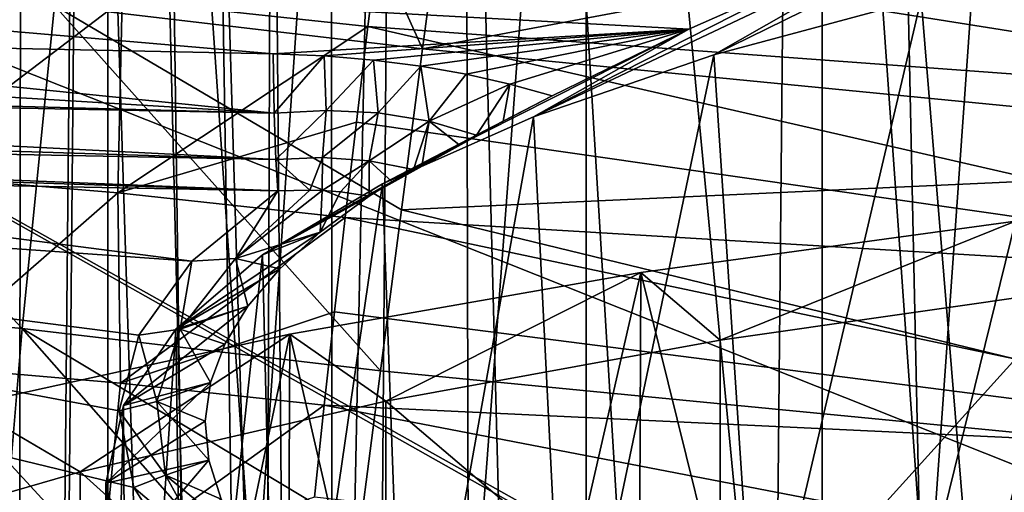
# Model space of a CAD drawing. Header units: metres. Extents: x -24 to 24, y -69 to 184.
# Tile 478 of 656: x -7.75 to -4.86, y 132 to 133.39. Entities that reach past the tile are written whole.
import ezdxf

# ---------------------------------------------------------------- set-up
doc = ezdxf.new("R2010")
doc.units = ezdxf.units.M
for name, color, linetype in [('2941', 7, 'CONTINUOUS'), ('367', 7, 'CONTINUOUS'), ('369', 7, 'CONTINUOUS'), ('373', 7, 'CONTINUOUS'), ('382', 7, 'CONTINUOUS'), ('383', 7, 'CONTINUOUS'), ('3964', 2, 'CONTINUOUS'), ('3967', 7, 'CONTINUOUS'), ('420', 2, 'CONTINUOUS'), ('423', 3, 'CONTINUOUS'), ('424', 3, 'CONTINUOUS'), ('434', 7, 'CONTINUOUS'), ('463', 7, 'CONTINUOUS'), ('464', 7, 'CONTINUOUS'), ('468', 7, 'CONTINUOUS'), ('499', 7, 'CONTINUOUS'), ('539', 7, 'CONTINUOUS'), ('548', 7, 'CONTINUOUS'), ('549', 7, 'CONTINUOUS'), ('554', 2, 'CONTINUOUS'), ('563', 2, 'CONTINUOUS')]:
    doc.layers.add(name, color=color, linetype=linetype)

msp = doc.modelspace()

# ---------------------------------------------------------------- linework, layer by layer
at = {"layer": '2941'}
for points in [[(-4.642662, 132.600054, 230.562168), (-5.695939, 132.449785, 230.001353), (-5.695871, 131.435574, 230.273155)], [(-4.642662, 132.600054, 230.562168), (-5.695871, 131.435574, 230.273155), (-4.642591, 131.585841, 230.83396)], [(-5.695939, 132.449785, 230.001353), (-6.677588, 132.269938, 229.330155), (-5.695871, 131.435574, 230.273155)], [(-6.677588, 132.269938, 229.330155), (-7.57528, 132.062771, 228.556998), (-6.677636, 131.255706, 229.601879)], [(-6.677588, 132.269938, 229.330155), (-6.677636, 131.255706, 229.601879), (-5.695871, 131.435574, 230.273155)], [(-7.57528, 132.062771, 228.556998), (-8.377706, 131.830892, 227.691616), (-7.575353, 131.04853, 228.828687)], [(-7.57528, 132.062771, 228.556998), (-7.575353, 131.04853, 228.828687), (-6.677636, 131.255706, 229.601879)]]:
    msp.add_3dface(points, dxfattribs=at)
at = {"layer": '367'}
for points in [[(-7.493662, 145.2, -23.063121), (-9.530857, -68.3, -22.298548), (-9.530857, 145.2, -22.298548)], [(-7.493662, -68.3, -23.063121), (-9.530857, -68.3, -22.298548), (-7.493662, 145.2, -23.063121)], [(-5.396133, 145.2, -23.642002), (-7.493662, -68.3, -23.063121), (-7.493662, 145.2, -23.063121)], [(-5.396133, -68.3, -23.642002), (-7.493662, -68.3, -23.063121), (-5.396133, 145.2, -23.642002)], [(-5.396133, -68.3, -23.642002), (-3.255157, 145.2, -24.030532), (-3.445987, 52.476436, -24.00391)], [(-3.255157, 145.2, -24.030532), (-5.396133, -68.3, -23.642002), (-5.396133, 145.2, -23.642002)]]:
    msp.add_3dface(points, dxfattribs=at)
at = {"layer": '369'}
for points in [[(-7.493662, 145.2, 23.063121), (-9.530857, 145.2, 22.298548), (-8.498681, 125.279157, 22.712)], [(-6.892024, 125.285104, 23.25), (-7.493662, 145.2, 23.063121), (-8.498681, 125.279157, 22.712)], [(-5.396133, 145.2, 23.642002), (-7.493662, 145.2, 23.063121), (-6.892024, 125.285104, 23.25)], [(-4.96888, 125.287837, 23.735474), (-5.396133, 145.2, 23.642002), (-6.892024, 125.285104, 23.25)], [(-3.255157, 145.2, 24.030532), (-5.396133, 145.2, 23.642002), (-4.96888, 125.287837, 23.735474)], [(-2.998952, 125.286926, 24.063848), (-3.255157, 145.2, 24.030532), (-4.96888, 125.287837, 23.735474)]]:
    msp.add_3dface(points, dxfattribs=at)
at = {"layer": '373'}
for points in [[(0, 146.423799, 240.142002), (-6.403596, 117.199254, 32.493216), (-6.468189, 146.382367, 240.147825)], [(-5.725305, 117.232454, 32.670329), (-6.403596, 117.199254, 32.493216), (0, 146.423799, 240.142002)], [(-5.042963, 117.261956, 32.827448), (-5.725305, 117.232454, 32.670329), (0, 146.423799, 240.142002)], [(-4.357656, 117.287707, 32.964383), (-5.042963, 117.261956, 32.827448), (0, 146.423799, 240.142002)], [(-6.972144, 146.373688, 240.134742), (-7.076779, 117.162421, 32.296347), (-7.475167, 146.360603, 240.093864)], [(-6.468189, 146.382367, 240.147825), (-7.076779, 117.162421, 32.296347), (-6.972144, 146.373688, 240.134742)], [(-6.403596, 117.199254, 32.493216), (-7.076779, 117.162421, 32.296347), (-6.468189, 146.382367, 240.147825)], [(-7.743788, 117.122034, 32.080014), (-8.403449, 117.078191, 31.844602), (-7.97523, 146.343176, 240.025384)], [(-7.475167, 146.360603, 240.093864), (-7.743788, 117.122034, 32.080014), (-7.97523, 146.343176, 240.025384)], [(-7.076779, 117.162421, 32.296347), (-7.743788, 117.122034, 32.080014), (-7.475167, 146.360603, 240.093864)]]:
    msp.add_3dface(points, dxfattribs=at)
at = {"layer": '382'}
for points in [[(-6.569456, 133.304808, 242.93822), (-7.001668, 134.258499, 242.845848), (-7.650914, 133.431966, 242.859214)], [(-6.444181, 134.246913, 242.86318), (-7.001668, 134.258499, 242.845848), (-6.569456, 133.304808, 242.93822)], [(-7.745762, 132.48309, 242.822613), (-8.723861, 133.532, 242.662685), (-8.790147, 132.580505, 242.631557)], [(-7.650914, 133.431966, 242.859214), (-8.723861, 133.532, 242.662685), (-7.745762, 132.48309, 242.822613)], [(-6.693074, 132.359328, 242.899594), (-7.650914, 133.431966, 242.859214), (-7.745762, 132.48309, 242.822613)], [(-6.631598, 132.83153, 242.933136), (-7.650914, 133.431966, 242.859214), (-6.693074, 132.359328, 242.899594)], [(-6.569456, 133.304808, 242.93822), (-7.650914, 133.431966, 242.859214), (-6.631598, 132.83153, 242.933136)], [(-7.745762, 132.48309, 242.822613), (-8.790147, 132.580505, 242.631557), (-7.825253, 131.543843, 242.673628)], [(-6.81315, 131.424865, 242.74772), (-7.745762, 132.48309, 242.822613), (-7.825253, 131.543843, 242.673628)], [(-6.753663, 131.889883, 242.837716), (-7.745762, 132.48309, 242.822613), (-6.81315, 131.424865, 242.74772)], [(-6.693074, 132.359328, 242.899594), (-7.745762, 132.48309, 242.822613), (-6.753663, 131.889883, 242.837716)]]:
    msp.add_3dface(points, dxfattribs=at)
at = {"layer": '383'}
for points in [[(-3.229274, 133.930882, 242.907595), (-6.444181, 134.246913, 242.86318), (-6.569456, 133.304808, 242.93822)], [(-3.229274, 133.930882, 242.907595), (-6.569456, 133.304808, 242.93822), (-3.291834, 132.984404, 242.983465)], [(-6.569456, 133.304808, 242.93822), (-6.631598, 132.83153, 242.933136), (-3.291834, 132.984404, 242.983465)], [(-3.291834, 132.984404, 242.983465), (-6.631598, 132.83153, 242.933136), (-3.353515, 132.035568, 242.946177)], [(-6.631598, 132.83153, 242.933136), (-6.693074, 132.359328, 242.899594), (-3.353515, 132.035568, 242.946177)], [(-6.693074, 132.359328, 242.899594), (-6.753663, 131.889883, 242.837716), (-3.353515, 132.035568, 242.946177)], [(-3.353515, 132.035568, 242.946177), (-6.753663, 131.889883, 242.837716), (-3.413439, 131.097795, 242.796258)]]:
    msp.add_3dface(points, dxfattribs=at)
at = {"layer": '3964'}
for points in [[(-5.928802, 132.648154, 230.741677), (-4.828665, 132.799109, 231.30505), (-5.395617, 130.494526, 231.631141)], [(-4.828665, 132.799109, 231.30505), (-4.836713, 130.574279, 231.897334), (-5.395617, 130.494526, 231.631141)], [(-6.959525, 132.46728, 230.066646), (-5.928802, 132.648154, 230.741677), (-6.463525, 130.312405, 231.013292)], [(-5.928802, 132.648154, 230.741677), (-5.938181, 130.407292, 231.336266), (-6.463525, 130.312405, 231.013292)], [(-5.928802, 132.648154, 230.741677), (-5.395617, 130.494526, 231.631141), (-5.938181, 130.407292, 231.336266)], [(-7.908606, 132.258629, 229.287949), (-6.959525, 132.46728, 230.066646), (-7.45582, 130.100517, 230.287285)], [(-6.959525, 132.46728, 230.066646), (-6.970085, 130.210006, 230.66316), (-7.45582, 130.100517, 230.287285)], [(-6.959525, 132.46728, 230.066646), (-6.463525, 130.312405, 231.013292), (-6.970085, 130.210006, 230.66316)], [(-7.908606, 132.258629, 229.287949), (-7.45582, 130.100517, 230.287285), (-7.919514, 129.984228, 229.886663)]]:
    msp.add_3dface(points, dxfattribs=at)
at = {"layer": '3967'}
for points in [[(-5.76376, 130.953572, 216.075348), (-11.453786, 129.202222, 208.963535), (-11.355526, 132.970811, 223.038043)], [(-6.273677, 131.14816, 216.749971), (-5.76376, 130.953572, 216.075348), (-11.355526, 132.970811, 223.038043)], [(-6.698809, 131.354479, 217.476951), (-6.273677, 131.14816, 216.749971), (-11.355526, 132.970811, 223.038043)], [(-7.03389, 131.569914, 218.247063), (-6.698809, 131.354479, 217.476951), (-11.355526, 132.970811, 223.038043)], [(-7.274502, 131.791625, 219.050156), (-7.03389, 131.569914, 218.247063), (-11.355526, 132.970811, 223.038043)], [(-7.417321, 132.016564, 219.87519), (-7.274502, 131.791625, 219.050156), (-11.355526, 132.970811, 223.038043)], [(-7.460482, 132.24168, 220.710967), (-7.417321, 132.016564, 219.87519), (-11.355526, 132.970811, 223.038043)], [(-7.403397, 132.464309, 221.547607), (-7.460482, 132.24168, 220.710967), (-11.355526, 132.970811, 223.038043)], [(-7.246964, 132.680954, 222.371966), (-11.355526, 132.970811, 223.038043), (-9.166497, 132.929159, 223.104071)], [(-7.246964, 132.680954, 222.371966), (-7.403397, 132.464309, 221.547607), (-11.355526, 132.970811, 223.038043)], [(-6.994913, 132.887868, 223.16968), (-7.246964, 132.680954, 222.371966), (-9.166497, 132.929159, 223.104071)]]:
    msp.add_3dface(points, dxfattribs=at)
at = {"layer": '420'}
for points in [[(-4.828665, 132.799109, 231.30505), (-5.928802, 132.648154, 230.741677), (-5.695939, 132.449785, 230.001353)], [(-4.642662, 132.600054, 230.562168), (-4.828665, 132.799109, 231.30505), (-5.695939, 132.449785, 230.001353)], [(-5.928802, 132.648154, 230.741677), (-6.959525, 132.46728, 230.066646), (-6.677588, 132.269938, 229.330155)], [(-5.695939, 132.449785, 230.001353), (-5.928802, 132.648154, 230.741677), (-6.677588, 132.269938, 229.330155)], [(-6.959525, 132.46728, 230.066646), (-7.908606, 132.258629, 229.287949), (-7.57528, 132.062771, 228.556998)], [(-6.677588, 132.269938, 229.330155), (-6.959525, 132.46728, 230.066646), (-7.57528, 132.062771, 228.556998)], [(-7.57528, 132.062771, 228.556998), (-7.908606, 132.258629, 229.287949), (-8.377706, 131.830892, 227.691616)]]:
    msp.add_3dface(points, dxfattribs=at)
at = {"layer": '423'}
for points in [[(-4.62313, 133.823092, 224.736714), (-5.714208, 133.28691, 225.39814), (-5.004823, 133.692403, 224.469567)], [(-5.105136, 133.451665, 226.013014), (-5.714208, 133.28691, 225.39814), (-4.62313, 133.823092, 224.736714)], [(-5.004823, 133.692403, 224.469567), (-6.244039, 133.104958, 224.719088), (-5.393517, 133.537943, 224.22014)], [(-5.714208, 133.28691, 225.39814), (-6.244039, 133.104958, 224.719088), (-5.004823, 133.692403, 224.469567)], [(-5.393517, 133.537943, 224.22014), (-6.244039, 133.104958, 224.719088), (-5.787777, 133.362089, 223.98994)], [(-5.787777, 133.362089, 223.98994), (-6.687779, 132.908228, 223.984879), (-6.189153, 133.166309, 223.779276)], [(-6.244039, 133.104958, 224.719088), (-6.687779, 132.908228, 223.984879), (-5.787777, 133.362089, 223.98994)], [(-6.189153, 133.166309, 223.779276), (-6.687779, 132.908228, 223.984879), (-6.333014, 133.092641, 223.695177)], [(-6.333014, 133.092641, 223.695177), (-7.03943, 132.699387, 223.205474), (-6.411285, 133.051665, 223.636748)], [(-6.687779, 132.908228, 223.984879), (-7.03943, 132.699387, 223.205474), (-6.333014, 133.092641, 223.695177)], [(-6.411285, 133.051665, 223.636748), (-7.03943, 132.699387, 223.205474), (-6.463363, 133.023927, 223.591599)], [(-6.463363, 133.023927, 223.591599), (-7.03943, 132.699387, 223.205474), (-6.571383, 132.964718, 223.476444)], [(-6.571383, 132.964718, 223.476444), (-7.03943, 132.699387, 223.205474), (-6.596566, 132.950474, 223.444024)], [(-6.596566, 132.950474, 223.444024), (-7.03943, 132.699387, 223.205474), (-6.658728, 132.914238, 223.350421)], [(-6.658728, 132.914238, 223.350421), (-7.03943, 132.699387, 223.205474), (-6.72659, 132.871752, 223.210647)], [(-6.72659, 132.871752, 223.210647), (-7.03943, 132.699387, 223.205474), (-6.870275, 132.766689, 222.806731)], [(-6.870275, 132.766689, 222.806731), (-7.294113, 132.481335, 222.391692), (-6.989056, 132.659094, 222.395431)], [(-7.03943, 132.699387, 223.205474), (-7.294113, 132.481335, 222.391692), (-6.870275, 132.766689, 222.806731)], [(-6.989056, 132.659094, 222.395431), (-7.294113, 132.481335, 222.391692), (-7.082473, 132.5494, 221.978412)], [(-7.082473, 132.5494, 221.978412), (-7.448353, 132.257042, 221.55462), (-7.150261, 132.437915, 221.556811)], [(-7.294113, 132.481335, 222.391692), (-7.448353, 132.257042, 221.55462), (-7.082473, 132.5494, 221.978412)], [(-7.150261, 132.437915, 221.556811), (-7.448353, 132.257042, 221.55462), (-7.192128, 132.325142, 221.132511)], [(-7.192128, 132.325142, 221.132511), (-7.5, 132.029602, 220.705802), (-7.207991, 132.211366, 220.706613)], [(-7.448353, 132.257042, 221.55462), (-7.5, 132.029602, 220.705802), (-7.192128, 132.325142, 221.132511)], [(-7.207991, 132.211366, 220.706613), (-7.5, 132.029602, 220.705802), (-7.197781, 132.097074, 220.280894)], [(-7.5, 132.029602, 220.705802), (-7.448328, 131.802162, 219.856985), (-7.197781, 132.097074, 220.280894)], [(-7.197781, 132.097074, 220.280894), (-7.448328, 131.802162, 219.856985), (-7.161548, 131.982595, 219.856605)]]:
    msp.add_3dface(points, dxfattribs=at)
at = {"layer": '424'}
for points in [[(-5.105136, 133.451665, 226.013014), (-4.429136, 133.596131, 226.552171), (-4.949928, 131.556108, 226.666105)], [(-4.949928, 131.556108, 226.666105), (-4.429136, 133.596131, 226.552171), (-4.238975, 131.699135, 227.199892)], [(-5.714208, 133.28691, 225.39814), (-5.105136, 133.451665, 226.013014), (-5.589529, 131.392058, 226.053865)], [(-5.589529, 131.392058, 226.053865), (-5.105136, 133.451665, 226.013014), (-4.949928, 131.556108, 226.666105)], [(-6.244039, 133.104958, 224.719088), (-5.714208, 133.28691, 225.39814), (-6.148557, 131.209352, 225.371995)], [(-6.148557, 131.209352, 225.371995), (-5.714208, 133.28691, 225.39814), (-5.589529, 131.392058, 226.053865)], [(-6.687779, 132.908228, 223.984879), (-6.244039, 133.104958, 224.719088), (-6.618954, 131.010622, 224.630324)], [(-6.618954, 131.010622, 224.630324), (-6.244039, 133.104958, 224.719088), (-6.148557, 131.209352, 225.371995)], [(-7.03943, 132.699387, 223.205474), (-6.687779, 132.908228, 223.984879), (-6.99394, 130.798733, 223.839545)], [(-6.99394, 130.798733, 223.839545), (-6.687779, 132.908228, 223.984879), (-6.618954, 131.010622, 224.630324)], [(-7.294113, 132.481335, 222.391692), (-7.03943, 132.699387, 223.205474), (-7.268108, 130.57674, 223.011055)], [(-7.268108, 130.57674, 223.011055), (-7.03943, 132.699387, 223.205474), (-6.99394, 130.798733, 223.839545)], [(-7.448353, 132.257042, 221.55462), (-7.294113, 132.481335, 222.391692), (-7.437506, 130.347842, 222.156798)], [(-7.437506, 130.347842, 222.156798), (-7.294113, 132.481335, 222.391692), (-7.268108, 130.57674, 223.011055)], [(-7.5, 132.029602, 220.705802), (-7.448353, 132.257042, 221.55462), (-7.499693, 130.11534, 221.289087)], [(-7.499693, 130.11534, 221.289087), (-7.448353, 132.257042, 221.55462), (-7.437506, 130.347842, 222.156798)], [(-7.453771, 129.882584, 220.42043), (-7.5, 132.029602, 220.705802), (-7.499693, 130.11534, 221.289087)], [(-7.448328, 131.802162, 219.856985), (-7.5, 132.029602, 220.705802), (-7.453771, 129.882584, 220.42043)]]:
    msp.add_3dface(points, dxfattribs=at)
at = {"layer": '434'}
for points in [[(-6.610481, 142.024182, 235.649947), (-3.901686, 113.657335, 33.551181), (-3.305357, 142.081073, 235.75762)], [(-7.519579, 141.986037, 235.495008), (-6.829221, 113.52059, 32.863011), (-7.296275, 141.99899, 235.557174)], [(-7.296275, 141.99899, 235.557174), (-6.829221, 113.52059, 32.863011), (-7.069342, 142.009699, 235.603815)], [(-7.069342, 142.009699, 235.603815), (-6.829221, 113.52059, 32.863011), (-6.840239, 142.018107, 235.634743)], [(-6.840239, 142.018107, 235.634743), (-6.829221, 113.52059, 32.863011), (-6.610481, 142.024182, 235.649947)], [(-6.829221, 113.52059, 32.863011), (-5.864472, 113.57422, 33.13357), (-6.610481, 142.024182, 235.649947)], [(-5.864472, 113.57422, 33.13357), (-4.886055, 113.619935, 33.363486), (-6.610481, 142.024182, 235.649947)], [(-4.886055, 113.619935, 33.363486), (-3.901686, 113.657335, 33.551181), (-6.610481, 142.024182, 235.649947)], [(-7.950079, 141.953739, 235.325577), (-7.781177, 113.45911, 32.551662), (-7.737932, 141.970922, 235.417661)], [(-7.781177, 113.45911, 32.551662), (-6.829221, 113.52059, 32.863011), (-7.737932, 141.970922, 235.417661)], [(-7.737932, 141.970922, 235.417661), (-6.829221, 113.52059, 32.863011), (-7.519579, 141.986037, 235.495008)]]:
    msp.add_3dface(points, dxfattribs=at)
at = {"layer": '463'}
for points in [[(-6.730112, 133.370396, 239.85397), (-7.45148, 133.448283, 239.774395), (-6.695307, 133.650814, 239.843927)], [(-7.45148, 133.448283, 239.774395), (-8.123119, 132.936822, 239.602121), (-8.16236, 133.505721, 239.612047)], [(-7.464347, 132.882226, 239.746576), (-8.123119, 132.936822, 239.602121), (-7.45148, 133.448283, 239.774395)], [(-6.730112, 133.370396, 239.85397), (-7.464347, 132.882226, 239.746576), (-7.45148, 133.448283, 239.774395)], [(-6.763996, 133.089529, 239.845429), (-7.464347, 132.882226, 239.746576), (-6.730112, 133.370396, 239.85397)], [(-6.796779, 132.809713, 239.818321), (-7.464347, 132.882226, 239.746576), (-6.763996, 133.089529, 239.845429)], [(-7.464347, 132.882226, 239.746576), (-8.047368, 132.374097, 239.524319), (-8.123119, 132.936822, 239.602121)], [(-7.456352, 132.323522, 239.646924), (-8.047368, 132.374097, 239.524319), (-7.464347, 132.882226, 239.746576)], [(-6.796779, 132.809713, 239.818321), (-7.456352, 132.323522, 239.646924), (-7.464347, 132.882226, 239.746576)], [(-6.828317, 132.532158, 239.772763), (-7.456352, 132.323522, 239.646924), (-6.796779, 132.809713, 239.818321)], [(-6.858475, 132.258067, 239.708952), (-7.456352, 132.323522, 239.646924), (-6.828317, 132.532158, 239.772763)], [(-7.509068, 131.789787, 239.464499), (-8.09641, 131.838971, 239.338142), (-8.047368, 132.374097, 239.524319)], [(-7.456352, 132.323522, 239.646924), (-7.509068, 131.789787, 239.464499), (-8.047368, 132.374097, 239.524319)], [(-6.858475, 132.258067, 239.708952), (-7.509068, 131.789787, 239.464499), (-7.456352, 132.323522, 239.646924)], [(-6.887122, 131.988629, 239.627166), (-7.509068, 131.789787, 239.464499), (-6.858475, 132.258067, 239.708952)]]:
    msp.add_3dface(points, dxfattribs=at)
at = {"layer": '464'}
for points in [[(-6.695307, 133.650814, 239.843927), (-6.6597, 133.929854, 239.815359), (-3.366845, 133.122476, 240.013499)], [(-6.6597, 133.929854, 239.815359), (-3.337294, 133.637455, 239.973614), (-3.366845, 133.122476, 240.013499)], [(-6.730112, 133.370396, 239.85397), (-6.695307, 133.650814, 239.843927), (-3.366845, 133.122476, 240.013499)], [(-6.763996, 133.089529, 239.845429), (-6.730112, 133.370396, 239.85397), (-3.393809, 132.606297, 239.991201)], [(-6.730112, 133.370396, 239.85397), (-3.366845, 133.122476, 240.013499), (-3.393809, 132.606297, 239.991201)], [(-6.796779, 132.809713, 239.818321), (-6.763996, 133.089529, 239.845429), (-3.393809, 132.606297, 239.991201)], [(-6.828317, 132.532158, 239.772763), (-6.796779, 132.809713, 239.818321), (-3.417783, 132.096387, 239.907044)], [(-6.796779, 132.809713, 239.818321), (-3.393809, 132.606297, 239.991201), (-3.417783, 132.096387, 239.907044)], [(-6.858475, 132.258067, 239.708952), (-6.828317, 132.532158, 239.772763), (-3.417783, 132.096387, 239.907044)], [(-6.887122, 131.988629, 239.627166), (-6.858475, 132.258067, 239.708952), (-3.438418, 131.600127, 239.762246)], [(-6.858475, 132.258067, 239.708952), (-3.417783, 132.096387, 239.907044), (-3.438418, 131.600127, 239.762246)]]:
    msp.add_3dface(points, dxfattribs=at)
at = {"layer": '468'}
for points in [[(-3.392373, 130.35317, 236.256533), (0, 130.162152, 236.247591), (-10.498232, 134.336361, 234.60445)], [(-7.967426, 130.985755, 236.09374), (-7.635909, 130.889564, 236.129016), (-10.498232, 134.336361, 234.60445)], [(-7.635909, 130.889564, 236.129016), (-7.458688, 130.846495, 236.14398), (-10.498232, 134.336361, 234.60445)], [(-7.458688, 130.846495, 236.14398), (-7.268539, 130.806182, 236.157284), (-10.498232, 134.336361, 234.60445)], [(-7.268539, 130.806182, 236.157284), (-6.891445, 130.743073, 236.175817), (-10.498232, 134.336361, 234.60445)], [(-6.891445, 130.743073, 236.175817), (-3.447577, 130.357815, 236.255962), (-10.498232, 134.336361, 234.60445)], [(-3.447577, 130.357815, 236.255962), (-3.392373, 130.35317, 236.256533), (-10.498232, 134.336361, 234.60445)], [(-10.498232, 134.336361, 234.60445), (0, 130.162152, 236.247591), (0, 134.01112, 234.452787)]]:
    msp.add_3dface(points, dxfattribs=at)
at = {"layer": '499'}
for points in [[(-6.994913, 132.887868, 223.16968), (-7.119166, 132.689442, 222.432035), (-7.246964, 132.680954, 222.371966)], [(-6.900367, 132.889952, 223.195246), (-7.119166, 132.689442, 222.432035), (-6.994913, 132.887868, 223.16968)], [(-6.864898, 132.888754, 223.201989), (-7.119166, 132.689442, 222.432035), (-6.900367, 132.889952, 223.195246)], [(-6.870275, 132.766689, 222.806731), (-7.119166, 132.689442, 222.432035), (-6.864898, 132.888754, 223.201989)], [(-6.870275, 132.766689, 222.806731), (-6.864898, 132.888754, 223.201989), (-6.810578, 132.884555, 223.208904)], [(-6.72659, 132.871752, 223.210647), (-6.870275, 132.766689, 222.806731), (-6.810578, 132.884555, 223.208904)], [(-6.870275, 132.766689, 222.806731), (-6.989056, 132.659094, 222.395431), (-7.119166, 132.689442, 222.432035)], [(-7.119166, 132.689442, 222.432035), (-7.281436, 132.482007, 221.641242), (-7.246964, 132.680954, 222.371966)], [(-7.082473, 132.5494, 221.978412), (-7.281436, 132.482007, 221.641242), (-7.119166, 132.689442, 222.432035)], [(-6.989056, 132.659094, 222.395431), (-7.082473, 132.5494, 221.978412), (-7.119166, 132.689442, 222.432035)], [(-7.246964, 132.680954, 222.371966), (-7.281436, 132.482007, 221.641242), (-7.403397, 132.464309, 221.547607)], [(-7.082473, 132.5494, 221.978412), (-7.150261, 132.437915, 221.556811), (-7.281436, 132.482007, 221.641242)], [(-7.403397, 132.464309, 221.547607), (-7.350158, 132.268766, 220.838353), (-7.460482, 132.24168, 220.710967)], [(-7.281436, 132.482007, 221.641242), (-7.350158, 132.268766, 220.838353), (-7.403397, 132.464309, 221.547607)], [(-7.192128, 132.325142, 221.132511), (-7.350158, 132.268766, 220.838353), (-7.281436, 132.482007, 221.641242)], [(-7.150261, 132.437915, 221.556811), (-7.192128, 132.325142, 221.132511), (-7.281436, 132.482007, 221.641242)], [(-7.192128, 132.325142, 221.132511), (-7.207991, 132.211366, 220.706613), (-7.350158, 132.268766, 220.838353)], [(-7.350158, 132.268766, 220.838353), (-7.324419, 132.052466, 220.03374), (-7.460482, 132.24168, 220.710967)], [(-7.197781, 132.097074, 220.280894), (-7.324419, 132.052466, 220.03374), (-7.350158, 132.268766, 220.838353)], [(-7.207991, 132.211366, 220.706613), (-7.197781, 132.097074, 220.280894), (-7.350158, 132.268766, 220.838353)], [(-7.460482, 132.24168, 220.710967), (-7.324419, 132.052466, 220.03374), (-7.417321, 132.016564, 219.87519)], [(-7.197781, 132.097074, 220.280894), (-7.161548, 131.982595, 219.856605), (-7.324419, 132.052466, 220.03374)], [(-7.324419, 132.052466, 220.03374), (-7.204529, 131.835895, 219.237813), (-7.417321, 132.016564, 219.87519)], [(-7.099422, 131.868329, 219.43524), (-7.204529, 131.835895, 219.237813), (-7.324419, 132.052466, 220.03374)], [(-7.161548, 131.982595, 219.856605), (-7.099422, 131.868329, 219.43524), (-7.324419, 132.052466, 220.03374)], [(-7.417321, 132.016564, 219.87519), (-7.204529, 131.835895, 219.237813), (-7.274502, 131.791625, 219.050156)]]:
    msp.add_3dface(points, dxfattribs=at)
at = {"layer": '539'}
for points in [[(-9.176253, 133.335077, 223.793405), (-11.36537, 133.666009, 224.045083), (-7.008004, 133.290036, 223.855209)], [(-11.36537, 133.666009, 224.045083), (-5.787777, 133.362089, 223.98994), (-7.008004, 133.290036, 223.855209)], [(-5.393517, 133.537943, 224.22014), (-5.787777, 133.362089, 223.98994), (-11.36537, 133.666009, 224.045083)], [(-7.008004, 133.290036, 223.855209), (-5.787777, 133.362089, 223.98994), (-6.858248, 133.283806, 223.856444)], [(-6.858248, 133.283806, 223.856444), (-5.787777, 133.362089, 223.98994), (-6.714069, 133.271659, 223.85169)], [(-6.714069, 133.271659, 223.85169), (-5.787777, 133.362089, 223.98994), (-6.575266, 133.253664, 223.841167)], [(-6.575266, 133.253664, 223.841167), (-5.787777, 133.362089, 223.98994), (-6.44165, 133.230087, 223.82536)], [(-6.44165, 133.230087, 223.82536), (-5.787777, 133.362089, 223.98994), (-6.313075, 133.200952, 223.804594)], [(-5.787777, 133.362089, 223.98994), (-6.189153, 133.166309, 223.779276), (-6.313075, 133.200952, 223.804594)]]:
    msp.add_3dface(points, dxfattribs=at)
at = {"layer": '548'}
for points in [[(-11.366448, 133.231573, 223.564833), (-11.36861, 133.380509, 223.730861), (-7.005164, 133.115625, 223.651989)], [(-11.36861, 133.380509, 223.730861), (-9.176253, 133.335077, 223.793405), (-7.005164, 133.115625, 223.651989)], [(-9.176253, 133.335077, 223.793405), (-7.008004, 133.290036, 223.855209), (-7.005164, 133.115625, 223.651989)], [(-11.36581, 133.20222, 223.525445), (-11.366448, 133.231573, 223.564833), (-7.005164, 133.115625, 223.651989)], [(-7.00075, 132.980012, 223.420778), (-11.36581, 133.20222, 223.525445), (-7.005164, 133.115625, 223.651989)], [(-11.363441, 133.116884, 223.392738), (-11.36581, 133.20222, 223.525445), (-7.00075, 132.980012, 223.420778)], [(-11.361389, 133.063962, 223.291261), (-11.363441, 133.116884, 223.392738), (-7.00075, 132.980012, 223.420778)], [(-6.994913, 132.887868, 223.16968), (-11.35976, 133.03099, 223.21649), (-11.361389, 133.063962, 223.291261)], [(-6.994913, 132.887868, 223.16968), (-11.361389, 133.063962, 223.291261), (-7.00075, 132.980012, 223.420778)], [(-11.35976, 133.03099, 223.21649), (-6.994913, 132.887868, 223.16968), (-9.166497, 132.929159, 223.104071)]]:
    msp.add_3dface(points, dxfattribs=at)
at = {"layer": '549'}
for points in [[(-7.008004, 133.290036, 223.855209), (-6.858248, 133.283806, 223.856444), (-7.005164, 133.115625, 223.651989)], [(-7.005164, 133.115625, 223.651989), (-6.858248, 133.283806, 223.856444), (-6.853165, 133.123652, 223.673839)], [(-6.858248, 133.283806, 223.856444), (-6.714069, 133.271659, 223.85169), (-6.853165, 133.123652, 223.673839)], [(-6.714069, 133.271659, 223.85169), (-6.6999, 133.116555, 223.679299), (-6.853165, 133.123652, 223.673839)], [(-6.714069, 133.271659, 223.85169), (-6.575266, 133.253664, 223.841167), (-6.6999, 133.116555, 223.679299)], [(-6.575266, 133.253664, 223.841167), (-6.550378, 133.092709, 223.666998), (-6.6999, 133.116555, 223.679299)], [(-6.575266, 133.253664, 223.841167), (-6.44165, 133.230087, 223.82536), (-6.550378, 133.092709, 223.666998)], [(-6.44165, 133.230087, 223.82536), (-6.313075, 133.200952, 223.804594), (-6.550378, 133.092709, 223.666998)], [(-6.313075, 133.200952, 223.804594), (-6.411285, 133.051665, 223.636748), (-6.550378, 133.092709, 223.666998)], [(-6.333014, 133.092641, 223.695177), (-6.411285, 133.051665, 223.636748), (-6.313075, 133.200952, 223.804594)], [(-6.189153, 133.166309, 223.779276), (-6.333014, 133.092641, 223.695177), (-6.313075, 133.200952, 223.804594)], [(-7.00075, 132.980012, 223.420778), (-7.005164, 133.115625, 223.651989), (-6.853165, 133.123652, 223.673839)], [(-6.863257, 132.985159, 223.447103), (-7.00075, 132.980012, 223.420778), (-6.853165, 133.123652, 223.673839)], [(-6.6999, 133.116555, 223.679299), (-6.863257, 132.985159, 223.447103), (-6.853165, 133.123652, 223.673839)], [(-6.726757, 132.975753, 223.455387), (-6.863257, 132.985159, 223.447103), (-6.6999, 133.116555, 223.679299)], [(-6.550378, 133.092709, 223.666998), (-6.726757, 132.975753, 223.455387), (-6.6999, 133.116555, 223.679299)], [(-6.596566, 132.950474, 223.444024), (-6.726757, 132.975753, 223.455387), (-6.550378, 133.092709, 223.666998)], [(-6.571383, 132.964718, 223.476444), (-6.596566, 132.950474, 223.444024), (-6.550378, 133.092709, 223.666998)], [(-6.463363, 133.023927, 223.591599), (-6.571383, 132.964718, 223.476444), (-6.550378, 133.092709, 223.666998)], [(-6.411285, 133.051665, 223.636748), (-6.463363, 133.023927, 223.591599), (-6.550378, 133.092709, 223.666998)], [(-6.900367, 132.889952, 223.195246), (-7.00075, 132.980012, 223.420778), (-6.863257, 132.985159, 223.447103)], [(-6.900367, 132.889952, 223.195246), (-6.994913, 132.887868, 223.16968), (-7.00075, 132.980012, 223.420778)], [(-6.864898, 132.888754, 223.201989), (-6.900367, 132.889952, 223.195246), (-6.863257, 132.985159, 223.447103)], [(-6.726757, 132.975753, 223.455387), (-6.864898, 132.888754, 223.201989), (-6.863257, 132.985159, 223.447103)], [(-6.810578, 132.884555, 223.208904), (-6.864898, 132.888754, 223.201989), (-6.726757, 132.975753, 223.455387)], [(-6.72659, 132.871752, 223.210647), (-6.810578, 132.884555, 223.208904), (-6.726757, 132.975753, 223.455387)], [(-6.658728, 132.914238, 223.350421), (-6.72659, 132.871752, 223.210647), (-6.726757, 132.975753, 223.455387)], [(-6.596566, 132.950474, 223.444024), (-6.658728, 132.914238, 223.350421), (-6.726757, 132.975753, 223.455387)]]:
    msp.add_3dface(points, dxfattribs=at)
at = {"layer": '554'}
for points in [[(-8.037627, 145.7, -20.747507), (-6.088987, 117.5, -21.400625), (-6.089002, 145.7, -21.400621)], [(-8.03754, 117.5, -20.747541), (-6.088987, 117.5, -21.400625), (-8.037627, 145.7, -20.747507)], [(-6.089002, 145.7, -21.400621), (-4.088499, 117.5, -21.871138), (-4.088427, 145.7, -21.871151)], [(-6.088987, 117.5, -21.400625), (-4.088499, 117.5, -21.871138), (-6.089002, 145.7, -21.400621)]]:
    msp.add_3dface(points, dxfattribs=at)
at = {"layer": '563'}
for points in [[(-8.037627, 145.7, 20.747507), (-6.089002, 145.7, 21.400621), (-8.03754, 117.5, 20.747541)], [(-8.03754, 117.5, 20.747541), (-6.089002, 145.7, 21.400621), (-6.088987, 117.5, 21.400625)], [(-6.089002, 145.7, 21.400621), (-4.088427, 145.7, 21.871151), (-6.088987, 117.5, 21.400625)], [(-6.088987, 117.5, 21.400625), (-4.088427, 145.7, 21.871151), (-4.088499, 117.5, 21.871138)]]:
    msp.add_3dface(points, dxfattribs=at)

doc.saveas('drawing.dxf')
